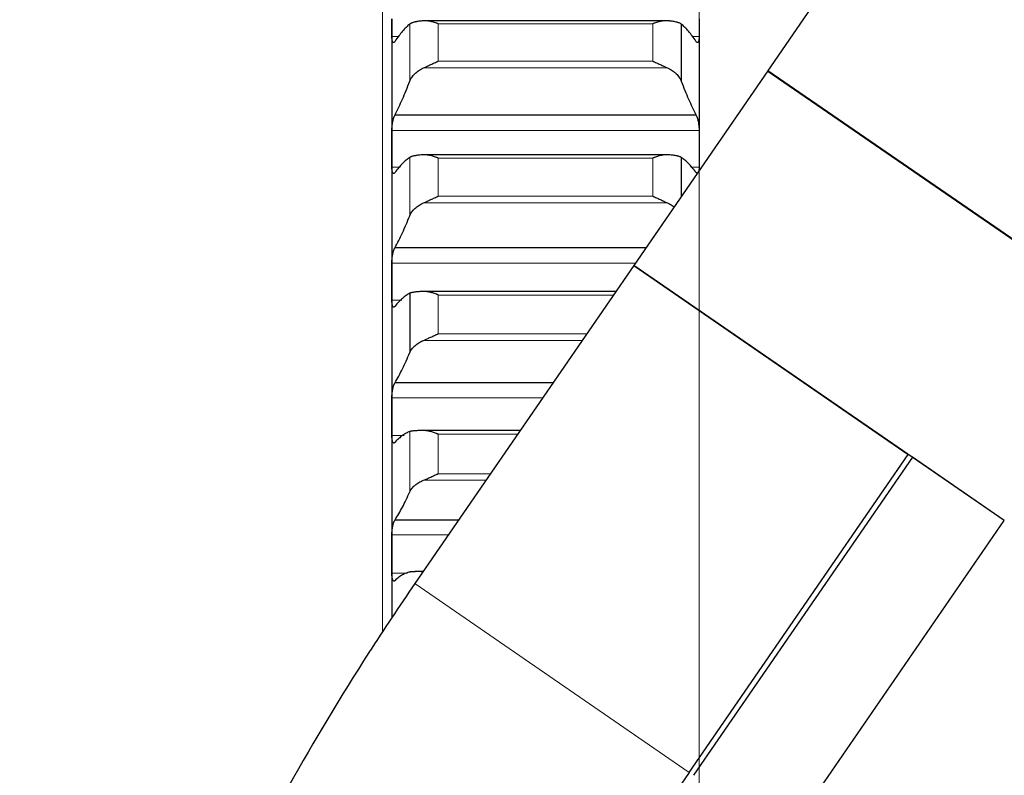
# Model space of a CAD drawing. Header units: inches. Extents: x 0 to 20790, y -12 to 14700.
# Tile 315 of 359: x 13669 to 13835, y 9960 to 10088. Entities that reach past the tile are written whole.
import ezdxf

# ---------------------------------------------------------------- set-up
doc = ezdxf.new("R2010")
doc.units = ezdxf.units.IN
doc.layers.add('1', color=7, linetype='Continuous', true_color=0xffffff)
doc.layers.add('254', color=7, linetype='Continuous', true_color=0xffffff)
doc.styles.add('latin_extended', font='simplex.shx')
doc.dimstyles.get("Standard").update_dxf_attribs({"dimtxt": 0.18, "dimasz": 0.18, "dimexe": 0.18, "dimexo": 0.0625, "dimgap": 0.09, "dimtad": 0, "dimtih": 1, "dimtoh": 1, "dimdec": 4, "dimzin": 0, "dimdsep": 46, "dimtxsty": 'Standard', "dimcen": 0.09, "dimadec": 0, "dimazin": 0, "dimtfac": 1, "dimtdec": 4, "dimtofl": 0, "dimtmove": 0, "dimatfit": 3, "dimfxl": 1, "dimtolj": 1, "dimtzin": 0, "dimarcsym": 0})

# ---------------------------------------------------------------- blocks, each defined once
blk = doc.blocks.new('_U9')
at = {"layer": '254', "color": 3, "linetype": 'Continuous', "lineweight": 13, "transparency": 16777216}
for p, q in [((13783.74, 10241.58), (13783.74, 8251.96)), ((13623.74, 9754.96), (13623.74, 8251.96)), ((13623.74, 8286.96), (12556.24, 8286.96)), ((13501.24, 8286.96), (13378.74, 8286.96)), ((13783.74, 8286.96), (13623.74, 8286.96)), ((13906.24, 8286.96), (14028.74, 8286.96))]:
    blk.add_line(p, q, dxfattribs=at)
at = {"layer": '254', "color": 3, "transparency": 16777216}
for points in [[(13501.24, 8266.54), (13501.24, 8307.37), (13623.74, 8286.96)], [(13906.24, 8307.37), (13906.24, 8266.54), (13783.74, 8286.96)]]:
    blk.add_solid(points, dxfattribs=at)
at = {"layer": 'Defpoints', "color": 0, "transparency": 16777216}
for p in [(13783.74, 10276.58), (13623.74, 9789.96), (13623.74, 8286.96)]:
    blk.add_point(p, dxfattribs=at)
at = {"layer": '254', "color": 2, "lineweight": 13, "transparency": 16777216, "insert": (12617.49, 8674.87), "char_height": 122.5, "attachment_point": 1, "style": 'latin_extended'}
blk.add_mtext('\\A1;\\C2;Flywheel\\P\\C2;90-240', dxfattribs=at)

msp = doc.modelspace()

# ---------------------------------------------------------------- linework, layer by layer
at = {"layer": '1', "color": 110, "linetype": 'Continuous', "lineweight": 13}
for p, q in [((13730.14, 9984.076), (13730.14, 10404.958)), ((13734.766, 10086.902), (13734.766, 10077.225)), ((13739.596, 10086.941), (13775.884, 10086.941)), ((13739.596, 10086.941), (13739.596, 10080.623)), ((13775.884, 10086.941), (13775.884, 10080.623)), ((13731.742, 10084.804), (13732.968, 10084.804)), ((13782.512, 10084.804), (13783.737, 10084.804)), ((13739.596, 10080.623), (13775.884, 10080.623)), ((13737.108, 10079.482), (13778.371, 10079.482)), ((13731.742, 10068.859), (13783.737, 10068.859)), ((13734.766, 10064.33), (13734.766, 10054.459)), ((13739.596, 10064.202), (13775.884, 10064.202)), ((13739.596, 10064.202), (13739.596, 10057.757)), ((13775.884, 10064.202), (13775.884, 10057.757)), ((13731.742, 10062.7), (13733.171, 10062.7)), ((13782.309, 10062.7), (13783.737, 10062.7)), ((13739.596, 10057.757), (13775.884, 10057.757)), ((13737.108, 10056.623), (13778.371, 10056.623)), ((13731.742, 10046.436), (13772.982, 10046.436)), ((13731.742, 10040.16), (13733.441, 10040.16)), ((13739.596, 10041.024), (13769.257, 10041.024)), ((13739.596, 10041.024), (13739.596, 10034.462)), ((13739.596, 10034.462), (13764.742, 10034.462)), ((13737.108, 10033.338), (13763.969, 10033.338)), ((13731.742, 10023.602), (13757.269, 10023.602)), ((13731.742, 10017.219), (13733.823, 10017.219)), ((13734.766, 10017.904), (13734.766, 10007.693)), ((13739.596, 10017.443), (13753.031, 10017.443)), ((13739.596, 10017.443), (13739.596, 10010.776)), ((13739.596, 10010.776), (13748.443, 10010.776)), ((13737.108, 10009.662), (13747.677, 10009.662)), ((13731.742, 10000.394), (13741.3, 10000.394)), ((13731.742, 9993.914), (13734.401, 9993.914)), ((13735.628, 9992.153), (13782.072, 9960.193))]:
    msp.add_line(p, q, dxfattribs=at)
at = {"layer": '1', "color": 2, "linetype": 'Continuous', "lineweight": 25}
for p, q in [((13795.364, 10078.956), (13845.157, 10151.314)), ((13731.74, 10087.819), (13731.74, 10065.779)), ((13778.107, 10087.474), (13737.108, 10087.474)), ((13780.714, 10086.902), (13780.714, 10077.225)), ((13783.74, 10087.819), (13783.74, 10065.779)), ((13795.362, 10078.958), (13772.686, 10046.006)), ((13858.053, 10035.818), (13795.362, 10078.958)), ((13795.364, 10078.956), (13858.05, 10035.82)), ((13732.277, 10071.531), (13783.202, 10071.531)), ((13731.74, 10065.779), (13731.74, 10043.298)), ((13783.74, 10065.779), (13783.74, 10062.069)), ((13778.371, 10064.771), (13737.108, 10064.771)), ((13780.714, 10064.33), (13780.714, 10057.672)), ((13783.436, 10061.589), (13783.202, 10061.789)), ((13732.277, 10049.07), (13774.794, 10049.07)), ((13772.686, 10046.006), (13735.628, 9992.153)), ((13835.377, 10002.866), (13772.686, 10046.006)), ((13772.686, 10046.006), (13819.13, 10014.046)), ((13731.74, 10043.298), (13731.74, 10020.411)), ((13734.766, 10041.318), (13734.766, 10031.269)), ((13769.674, 10041.629), (13737.108, 10041.629)), ((13732.277, 10026.195), (13759.053, 10026.195)), ((13731.74, 10020.411), (13731.74, 9997.154)), ((13753.474, 10018.085), (13737.108, 10018.085)), ((13782.072, 9960.193), (13819.13, 10014.046)), ((13819.847, 10013.553), (13782.789, 9959.7)), ((13835.377, 10002.866), (13819.847, 10013.553)), ((13732.277, 10002.941), (13743.052, 10002.941)), ((13798.319, 9949.013), (13835.377, 10002.866)), ((13731.74, 9997.154), (13731.74, 9986.346)), ((13737.027, 9994.185), (13736.172, 9994.185))]:
    msp.add_line(p, q, dxfattribs=at)
msp.add_ellipse((13847.867, 9914.917), major_axis=(91.809, 133.417), ratio=0.4931559, start_param=1.5707963, end_param=2.519776, dxfattribs=at)
for points in [[(13731.742, 10084.804), (13731.741, 10085.809), (13731.74, 10086.814), (13731.74, 10087.819)], [(13734.766, 10086.902), (13734.562, 10086.736), (13734.153, 10086.366), (13733.533, 10085.697), (13732.908, 10084.915), (13732.488, 10084.317), (13732.277, 10084)], [(13783.202, 10084), (13782.991, 10084.317), (13782.571, 10084.915), (13781.947, 10085.697), (13781.327, 10086.366), (13780.918, 10086.736), (13780.714, 10086.902)], [(13783.74, 10087.819), (13783.74, 10086.814), (13783.739, 10085.809), (13783.737, 10084.804)], [(13732.277, 10071.531), (13732.488, 10071.941), (13732.908, 10072.794), (13733.533, 10074.169), (13734.153, 10075.641), (13734.562, 10076.686), (13734.766, 10077.225)], [(13780.714, 10077.225), (13780.918, 10076.686), (13781.327, 10075.641), (13781.947, 10074.169), (13782.571, 10072.794), (13782.991, 10071.941), (13783.202, 10071.531)], [(13731.74, 10065.779), (13731.74, 10066.806), (13731.741, 10067.832), (13731.742, 10068.859)], [(13783.737, 10068.859), (13783.739, 10067.832), (13783.74, 10066.806), (13783.74, 10065.779)], [(13731.742, 10062.7), (13731.741, 10063.727), (13731.74, 10064.753), (13731.74, 10065.779)], [(13783.74, 10065.779), (13783.74, 10064.753), (13783.739, 10063.727), (13783.737, 10062.7)], [(13734.766, 10064.33), (13734.562, 10064.195), (13734.153, 10063.887), (13733.533, 10063.309), (13732.908, 10062.616), (13732.488, 10062.077), (13732.277, 10061.789)], [(13783.202, 10061.789), (13782.991, 10062.077), (13782.571, 10062.616), (13781.947, 10063.309), (13781.327, 10063.887), (13780.918, 10064.195), (13780.714, 10064.33)], [(13732.277, 10049.07), (13732.488, 10049.453), (13732.908, 10050.252), (13733.533, 10051.55), (13734.153, 10052.946), (13734.562, 10053.944), (13734.766, 10054.459)], [(13731.74, 10043.298), (13731.74, 10044.344), (13731.741, 10045.39), (13731.742, 10046.436)], [(13731.742, 10040.16), (13731.741, 10041.206), (13731.74, 10042.252), (13731.74, 10043.298)], [(13734.766, 10041.318), (13734.562, 10041.215), (13734.153, 10040.968), (13733.533, 10040.482), (13732.908, 10039.881), (13732.488, 10039.402), (13732.277, 10039.143)], [(13732.277, 10026.195), (13732.488, 10026.55), (13732.908, 10027.294), (13733.533, 10028.512), (13734.153, 10029.831), (13734.562, 10030.778), (13734.766, 10031.269)], [(13731.74, 10020.411), (13731.74, 10021.474), (13731.741, 10022.538), (13731.742, 10023.602)], [(13731.742, 10017.219), (13731.741, 10018.283), (13731.74, 10019.347), (13731.74, 10020.411)], [(13734.766, 10017.904), (13734.562, 10017.832), (13734.153, 10017.648), (13733.533, 10017.255), (13732.908, 10016.745), (13732.488, 10016.327), (13732.277, 10016.098)], [(13732.277, 10002.941), (13732.488, 10003.267), (13732.908, 10003.955), (13733.533, 10005.091), (13734.153, 10006.331), (13734.562, 10007.227), (13734.766, 10007.693)], [(13731.74, 9997.154), (13731.74, 9998.234), (13731.741, 9999.314), (13731.742, 10000.394)], [(13731.742, 9993.914), (13731.741, 9994.994), (13731.74, 9996.074), (13731.74, 9997.154)], [(13734.766, 9994.125), (13734.562, 9994.084), (13734.153, 9993.963), (13733.533, 9993.664), (13732.908, 9993.246), (13732.488, 9992.889), (13732.277, 9992.691)]]:
    msp.add_open_spline(points, degree=3, dxfattribs=at)
for points, knots in [([(13737.108, 10087.464), (13736.963, 10087.452), (13736.823, 10087.438), (13736.554, 10087.408), (13736.296, 10087.375), (13736.06, 10087.337), (13735.919, 10087.311), (13735.891, 10087.306), (13735.836, 10087.295), (13735.809, 10087.29), (13735.729, 10087.273), (13735.677, 10087.262), (13735.528, 10087.227), (13735.435, 10087.202), (13735.263, 10087.15), (13735.184, 10087.122), (13735.076, 10087.079), (13735.042, 10087.064), (13734.993, 10087.041), (13734.977, 10087.033), (13734.946, 10087.018), (13734.931, 10087.01), (13734.859, 10086.97), (13734.809, 10086.937), (13734.766, 10086.902)], [0, 0, 0, 0, 0.125, 0.125, 0.25, 0.375, 0.375, 0.40625, 0.40625, 0.4375, 0.4375, 0.5, 0.5, 0.625, 0.625, 0.75, 0.75, 0.8125, 0.8125, 0.84375, 0.84375, 0.875, 0.875, 1, 1, 1, 1]), ([(13739.596, 10086.941), (13739.592, 10086.943), (13739.589, 10086.944), (13739.583, 10086.947), (13739.579, 10086.948), (13739.569, 10086.952), (13739.549, 10086.96), (13739.503, 10086.978), (13739.41, 10087.013), (13739.226, 10087.082), (13739.068, 10087.137), (13738.754, 10087.239), (13738.547, 10087.299), (13738.235, 10087.371), (13738.132, 10087.393), (13737.976, 10087.42), (13737.925, 10087.428), (13737.821, 10087.443), (13737.769, 10087.449), (13737.614, 10087.465), (13737.512, 10087.472), (13737.309, 10087.476), (13737.208, 10087.473), (13737.108, 10087.464)], [0, 0, 0, 0, 0.0039063, 0.0039063, 0.0078125, 0.0078125, 0.015625, 0.03125, 0.0625, 0.125, 0.25, 0.25, 0.5, 0.5, 0.625, 0.625, 0.6875, 0.6875, 0.75, 0.75, 0.875, 0.875, 1, 1, 1, 1]), ([(13778.371, 10087.464), (13778.272, 10087.473), (13778.172, 10087.476), (13777.97, 10087.472), (13777.869, 10087.466), (13777.665, 10087.445), (13777.563, 10087.43), (13777.356, 10087.394), (13777.252, 10087.373), (13777.042, 10087.324), (13776.937, 10087.297), (13776.727, 10087.238), (13776.622, 10087.205), (13776.412, 10087.137), (13776.307, 10087.1), (13776.149, 10087.043), (13776.069, 10087.013), (13775.977, 10086.978), (13775.93, 10086.96), (13775.91, 10086.952), (13775.897, 10086.947), (13775.891, 10086.944), (13775.884, 10086.941)], [0, 0, 0, 0, 0.125, 0.125, 0.25, 0.25, 0.375, 0.375, 0.5, 0.5, 0.625, 0.625, 0.75, 0.75, 0.875, 0.875, 0.9375, 0.96875, 0.984375, 0.9921875, 0.9921875, 1, 1, 1, 1]), ([(13780.714, 10086.902), (13780.671, 10086.937), (13780.621, 10086.97), (13780.506, 10087.033), (13780.377, 10087.094), (13780.22, 10087.149), (13780.09, 10087.188), (13780.045, 10087.201), (13779.975, 10087.22), (13779.951, 10087.226), (13779.903, 10087.238), (13779.878, 10087.244), (13779.753, 10087.273), (13779.542, 10087.317), (13779.307, 10087.355), (13779.06, 10087.391), (13778.93, 10087.407), (13778.76, 10087.426), (13778.726, 10087.43), (13778.657, 10087.437), (13778.552, 10087.448), (13778.444, 10087.458), (13778.371, 10087.464)], [0, 0, 0, 0, 0.125, 0.125, 0.25, 0.375, 0.375, 0.4375, 0.4375, 0.46875, 0.46875, 0.5, 0.5, 0.625, 0.75, 0.75, 0.875, 0.875, 0.90625, 0.90625, 0.9375, 1, 1, 1, 1]), ([(13732.277, 10084), (13732.243, 10083.939), (13732.209, 10083.89), (13732.159, 10083.833), (13732.142, 10083.817), (13732.117, 10083.798), (13732.109, 10083.792), (13732.093, 10083.782), (13732.084, 10083.778), (13732.044, 10083.761), (13732.014, 10083.759), (13731.971, 10083.776), (13731.957, 10083.784), (13731.936, 10083.802), (13731.929, 10083.809), (13731.916, 10083.824), (13731.91, 10083.832), (13731.879, 10083.877), (13731.856, 10083.925), (13731.832, 10084), (13731.827, 10084.015), (13731.817, 10084.049), (13731.813, 10084.066), (13731.8, 10084.12), (13731.792, 10084.158), (13731.772, 10084.281), (13731.761, 10084.372), (13731.752, 10084.5), (13731.75, 10084.526), (13731.748, 10084.579), (13731.746, 10084.606), (13731.744, 10084.688), (13731.743, 10084.745), (13731.742, 10084.804)], [0, 0, 0, 0, 0.125, 0.125, 0.1875, 0.1875, 0.21875, 0.21875, 0.25, 0.25, 0.375, 0.375, 0.4375, 0.4375, 0.46875, 0.46875, 0.5, 0.5, 0.625, 0.625, 0.65625, 0.65625, 0.6875, 0.6875, 0.75, 0.75, 0.875, 0.875, 0.90625, 0.90625, 0.9375, 0.9375, 1, 1, 1, 1]), ([(13783.737, 10084.804), (13783.737, 10084.745), (13783.735, 10084.632), (13783.727, 10084.475), (13783.718, 10084.378), (13783.71, 10084.308), (13783.707, 10084.286), (13783.701, 10084.242), (13783.698, 10084.221), (13783.681, 10084.118), (13783.664, 10084.047), (13783.639, 10083.971), (13783.634, 10083.957), (13783.626, 10083.937), (13783.623, 10083.93), (13783.618, 10083.917), (13783.604, 10083.886), (13783.577, 10083.838), (13783.551, 10083.809), (13783.524, 10083.785), (13783.51, 10083.776), (13783.466, 10083.759), (13783.436, 10083.761), (13783.388, 10083.781), (13783.372, 10083.791), (13783.347, 10083.81), (13783.339, 10083.817), (13783.322, 10083.833), (13783.313, 10083.842), (13783.271, 10083.889), (13783.237, 10083.939), (13783.202, 10084)], [0, 0, 0, 0, 0.0625, 0.125, 0.1875, 0.1875, 0.21875, 0.21875, 0.25, 0.25, 0.375, 0.375, 0.40625, 0.40625, 0.421875, 0.421875, 0.4375, 0.5, 0.5625, 0.5625, 0.625, 0.625, 0.75, 0.75, 0.8125, 0.8125, 0.84375, 0.84375, 0.875, 0.875, 1, 1, 1, 1]), ([(13737.108, 10079.482), (13737.208, 10079.526), (13737.308, 10079.573), (13737.51, 10079.667), (13737.611, 10079.715), (13737.815, 10079.813), (13737.917, 10079.863), (13738.124, 10079.963), (13738.228, 10080.013), (13738.438, 10080.113), (13738.543, 10080.162), (13738.752, 10080.259), (13738.857, 10080.307), (13739.068, 10080.401), (13739.173, 10080.447), (13739.331, 10080.514), (13739.41, 10080.548), (13739.503, 10080.585), (13739.549, 10080.604), (13739.569, 10080.612), (13739.583, 10080.617), (13739.589, 10080.62), (13739.596, 10080.623)], [0, 0, 0, 0, 0.125, 0.125, 0.25, 0.25, 0.375, 0.375, 0.5, 0.5, 0.625, 0.625, 0.75, 0.75, 0.875, 0.875, 0.9375, 0.96875, 0.984375, 0.9921875, 0.9921875, 1, 1, 1, 1]), ([(13775.884, 10080.623), (13775.887, 10080.621), (13775.891, 10080.62), (13775.897, 10080.617), (13775.9, 10080.616), (13775.91, 10080.612), (13775.93, 10080.604), (13775.977, 10080.585), (13776.069, 10080.548), (13776.149, 10080.514), (13776.307, 10080.447), (13776.412, 10080.401), (13776.725, 10080.261), (13776.933, 10080.164), (13777.244, 10080.016), (13777.348, 10079.966), (13777.503, 10079.892), (13777.555, 10079.867), (13777.659, 10079.817), (13777.711, 10079.791), (13777.866, 10079.717), (13777.968, 10079.668), (13778.171, 10079.573), (13778.272, 10079.526), (13778.371, 10079.482)], [0, 0, 0, 0, 0.0039062, 0.0039062, 0.0078125, 0.0078125, 0.015625, 0.03125, 0.0625, 0.125, 0.125, 0.25, 0.25, 0.5, 0.5, 0.625, 0.625, 0.6875, 0.6875, 0.75, 0.75, 0.875, 0.875, 1, 1, 1, 1]), ([(13734.766, 10077.225), (13734.809, 10077.338), (13734.859, 10077.449), (13734.973, 10077.668), (13735.102, 10077.883), (13735.26, 10078.092), (13735.389, 10078.246), (13735.434, 10078.296), (13735.505, 10078.372), (13735.529, 10078.397), (13735.577, 10078.447), (13735.602, 10078.471), (13735.726, 10078.593), (13735.938, 10078.78), (13736.173, 10078.953), (13736.42, 10079.118), (13736.55, 10079.197), (13736.719, 10079.291), (13736.754, 10079.309), (13736.823, 10079.346), (13736.928, 10079.399), (13737.035, 10079.45), (13737.108, 10079.482)], [0, 0, 0, 0, 0.125, 0.125, 0.25, 0.375, 0.375, 0.4375, 0.4375, 0.46875, 0.46875, 0.5, 0.5, 0.625, 0.75, 0.75, 0.875, 0.875, 0.90625, 0.90625, 0.9375, 1, 1, 1, 1]), ([(13778.371, 10079.482), (13778.517, 10079.417), (13778.657, 10079.348), (13778.926, 10079.2), (13779.184, 10079.043), (13779.42, 10078.87), (13779.561, 10078.757), (13779.588, 10078.734), (13779.643, 10078.687), (13779.671, 10078.664), (13779.751, 10078.593), (13779.802, 10078.545), (13779.952, 10078.399), (13780.045, 10078.3), (13780.216, 10078.096), (13780.295, 10077.992), (13780.404, 10077.832), (13780.438, 10077.779), (13780.487, 10077.697), (13780.503, 10077.67), (13780.533, 10077.615), (13780.548, 10077.588), (13780.621, 10077.449), (13780.671, 10077.338), (13780.714, 10077.225)], [0, 0, 0, 0, 0.125, 0.125, 0.25, 0.375, 0.375, 0.40625, 0.40625, 0.4375, 0.4375, 0.5, 0.5, 0.625, 0.625, 0.75, 0.75, 0.8125, 0.8125, 0.84375, 0.84375, 0.875, 0.875, 1, 1, 1, 1]), ([(13731.742, 10068.859), (13731.743, 10068.918), (13731.745, 10069.04), (13731.753, 10069.228), (13731.762, 10069.357), (13731.77, 10069.455), (13731.772, 10069.488), (13731.779, 10069.554), (13731.782, 10069.587), (13731.799, 10069.751), (13731.816, 10069.882), (13731.841, 10070.044), (13731.846, 10070.077), (13731.854, 10070.125), (13731.857, 10070.142), (13731.862, 10070.174), (13731.876, 10070.254), (13731.903, 10070.394), (13731.929, 10070.515), (13731.956, 10070.632), (13731.97, 10070.69), (13732.014, 10070.859), (13732.044, 10070.964), (13732.092, 10071.109), (13732.108, 10071.155), (13732.133, 10071.221), (13732.141, 10071.243), (13732.158, 10071.285), (13732.166, 10071.305), (13732.209, 10071.404), (13732.243, 10071.473), (13732.277, 10071.531)], [0, 0, 0, 0, 0.0625, 0.125, 0.1875, 0.1875, 0.21875, 0.21875, 0.25, 0.25, 0.375, 0.375, 0.40625, 0.40625, 0.421875, 0.421875, 0.4375, 0.5, 0.5625, 0.5625, 0.625, 0.625, 0.75, 0.75, 0.8125, 0.8125, 0.84375, 0.84375, 0.875, 0.875, 1, 1, 1, 1]), ([(13783.202, 10071.531), (13783.237, 10071.473), (13783.271, 10071.404), (13783.321, 10071.287), (13783.338, 10071.245), (13783.363, 10071.179), (13783.371, 10071.156), (13783.387, 10071.11), (13783.395, 10071.086), (13783.435, 10070.964), (13783.466, 10070.86), (13783.509, 10070.693), (13783.523, 10070.636), (13783.544, 10070.547), (13783.55, 10070.516), (13783.563, 10070.456), (13783.57, 10070.425), (13783.601, 10070.272), (13783.623, 10070.145), (13783.648, 10069.983), (13783.653, 10069.951), (13783.662, 10069.885), (13783.667, 10069.852), (13783.68, 10069.753), (13783.687, 10069.687), (13783.708, 10069.491), (13783.719, 10069.361), (13783.728, 10069.2), (13783.729, 10069.168), (13783.732, 10069.105), (13783.733, 10069.073), (13783.736, 10068.98), (13783.737, 10068.918), (13783.737, 10068.859)], [0, 0, 0, 0, 0.125, 0.125, 0.1875, 0.1875, 0.21875, 0.21875, 0.25, 0.25, 0.375, 0.375, 0.4375, 0.4375, 0.46875, 0.46875, 0.5, 0.5, 0.625, 0.625, 0.65625, 0.65625, 0.6875, 0.6875, 0.75, 0.75, 0.875, 0.875, 0.90625, 0.90625, 0.9375, 0.9375, 1, 1, 1, 1]), ([(13737.108, 10064.766), (13736.963, 10064.757), (13736.823, 10064.747), (13736.554, 10064.725), (13736.296, 10064.7), (13736.06, 10064.672), (13735.919, 10064.652), (13735.891, 10064.648), (13735.836, 10064.64), (13735.809, 10064.636), (13735.729, 10064.623), (13735.677, 10064.615), (13735.528, 10064.588), (13735.435, 10064.568), (13735.263, 10064.528), (13735.184, 10064.506), (13735.076, 10064.472), (13735.042, 10064.46), (13734.993, 10064.442), (13734.977, 10064.436), (13734.946, 10064.423), (13734.931, 10064.417), (13734.859, 10064.385), (13734.809, 10064.358), (13734.766, 10064.33)], [0, 0, 0, 0, 0.125, 0.125, 0.25, 0.375, 0.375, 0.40625, 0.40625, 0.4375, 0.4375, 0.5, 0.5, 0.625, 0.625, 0.75, 0.75, 0.8125, 0.8125, 0.84375, 0.84375, 0.875, 0.875, 1, 1, 1, 1]), ([(13739.596, 10064.202), (13739.592, 10064.203), (13739.589, 10064.205), (13739.583, 10064.207), (13739.579, 10064.209), (13739.569, 10064.213), (13739.549, 10064.221), (13739.503, 10064.239), (13739.41, 10064.276), (13739.226, 10064.346), (13739.068, 10064.403), (13738.754, 10064.509), (13738.547, 10064.572), (13738.235, 10064.649), (13738.132, 10064.673), (13737.976, 10064.703), (13737.925, 10064.712), (13737.821, 10064.728), (13737.769, 10064.736), (13737.614, 10064.755), (13737.512, 10064.764), (13737.309, 10064.772), (13737.208, 10064.772), (13737.108, 10064.766)], [0, 0, 0, 0, 0.0039063, 0.0039063, 0.0078125, 0.0078125, 0.015625, 0.03125, 0.0625, 0.125, 0.25, 0.25, 0.5, 0.5, 0.625, 0.625, 0.6875, 0.6875, 0.75, 0.75, 0.875, 0.875, 1, 1, 1, 1]), ([(13778.371, 10064.766), (13778.272, 10064.772), (13778.172, 10064.772), (13777.97, 10064.764), (13777.869, 10064.755), (13777.665, 10064.73), (13777.563, 10064.714), (13777.356, 10064.674), (13777.252, 10064.651), (13777.042, 10064.599), (13776.937, 10064.57), (13776.727, 10064.508), (13776.622, 10064.474), (13776.412, 10064.403), (13776.307, 10064.365), (13776.149, 10064.306), (13776.069, 10064.276), (13775.977, 10064.239), (13775.93, 10064.221), (13775.91, 10064.213), (13775.897, 10064.207), (13775.891, 10064.205), (13775.884, 10064.202)], [0, 0, 0, 0, 0.125, 0.125, 0.25, 0.25, 0.375, 0.375, 0.5, 0.5, 0.625, 0.625, 0.75, 0.75, 0.875, 0.875, 0.9375, 0.96875, 0.984375, 0.9921875, 0.9921875, 1, 1, 1, 1]), ([(13780.714, 10064.33), (13780.671, 10064.358), (13780.621, 10064.385), (13780.506, 10064.435), (13780.377, 10064.484), (13780.22, 10064.527), (13780.09, 10064.558), (13780.045, 10064.568), (13779.975, 10064.582), (13779.951, 10064.587), (13779.903, 10064.596), (13779.878, 10064.601), (13779.753, 10064.623), (13779.542, 10064.657), (13779.307, 10064.686), (13779.06, 10064.712), (13778.93, 10064.724), (13778.76, 10064.738), (13778.726, 10064.741), (13778.657, 10064.746), (13778.552, 10064.754), (13778.444, 10064.761), (13778.371, 10064.766)], [0, 0, 0, 0, 0.125, 0.125, 0.25, 0.375, 0.375, 0.4375, 0.4375, 0.46875, 0.46875, 0.5, 0.5, 0.625, 0.75, 0.75, 0.875, 0.875, 0.90625, 0.90625, 0.9375, 1, 1, 1, 1]), ([(13732.277, 10061.789), (13732.243, 10061.733), (13732.209, 10061.688), (13732.159, 10061.639), (13732.142, 10061.626), (13732.117, 10061.61), (13732.109, 10061.606), (13732.093, 10061.598), (13732.084, 10061.595), (13732.044, 10061.584), (13732.014, 10061.588), (13731.971, 10061.612), (13731.957, 10061.624), (13731.936, 10061.645), (13731.929, 10061.653), (13731.916, 10061.671), (13731.91, 10061.68), (13731.879, 10061.731), (13731.856, 10061.784), (13731.832, 10061.865), (13731.827, 10061.881), (13731.817, 10061.917), (13731.813, 10061.935), (13731.8, 10061.992), (13731.792, 10062.033), (13731.772, 10062.162), (13731.761, 10062.257), (13731.752, 10062.388), (13731.75, 10062.415), (13731.748, 10062.47), (13731.746, 10062.498), (13731.744, 10062.582), (13731.743, 10062.64), (13731.742, 10062.7)], [0, 0, 0, 0, 0.125, 0.125, 0.1875, 0.1875, 0.21875, 0.21875, 0.25, 0.25, 0.375, 0.375, 0.4375, 0.4375, 0.46875, 0.46875, 0.5, 0.5, 0.625, 0.625, 0.65625, 0.65625, 0.6875, 0.6875, 0.75, 0.75, 0.875, 0.875, 0.90625, 0.90625, 0.9375, 0.9375, 1, 1, 1, 1]), ([(13783.737, 10062.7), (13783.737, 10062.64), (13783.735, 10062.525), (13783.727, 10062.363), (13783.718, 10062.262), (13783.71, 10062.19), (13783.707, 10062.166), (13783.701, 10062.121), (13783.698, 10062.098), (13783.686, 10062.024), (13783.676, 10061.976), (13783.666, 10061.931)], [0, 0, 0, 0, 0.1915159, 0.3830317, 0.5745476, 0.5745476, 0.6703055, 0.6703055, 0.7660634, 0.7660634, 1, 1, 1, 1]), ([(13737.108, 10056.623), (13737.208, 10056.666), (13737.308, 10056.711), (13737.51, 10056.803), (13737.611, 10056.85), (13737.815, 10056.946), (13737.917, 10056.995), (13738.124, 10057.094), (13738.228, 10057.143), (13738.438, 10057.243), (13738.543, 10057.292), (13738.752, 10057.389), (13738.857, 10057.438), (13739.068, 10057.532), (13739.173, 10057.579), (13739.331, 10057.647), (13739.41, 10057.68), (13739.503, 10057.719), (13739.549, 10057.738), (13739.569, 10057.746), (13739.583, 10057.751), (13739.589, 10057.754), (13739.596, 10057.757)], [0, 0, 0, 0, 0.125, 0.125, 0.25, 0.25, 0.375, 0.375, 0.5, 0.5, 0.625, 0.625, 0.75, 0.75, 0.875, 0.875, 0.9375, 0.96875, 0.984375, 0.9921875, 0.9921875, 1, 1, 1, 1]), ([(13775.884, 10057.757), (13775.887, 10057.755), (13775.891, 10057.754), (13775.897, 10057.751), (13775.9, 10057.75), (13775.91, 10057.746), (13775.93, 10057.738), (13775.977, 10057.719), (13776.069, 10057.68), (13776.149, 10057.647), (13776.307, 10057.579), (13776.412, 10057.532), (13776.725, 10057.391), (13776.933, 10057.294), (13777.244, 10057.147), (13777.348, 10057.097), (13777.503, 10057.023), (13777.555, 10056.999), (13777.659, 10056.949), (13777.711, 10056.925), (13777.866, 10056.852), (13777.968, 10056.804), (13778.171, 10056.711), (13778.272, 10056.666), (13778.371, 10056.623)], [0, 0, 0, 0, 0.0039063, 0.0039063, 0.0078125, 0.0078125, 0.015625, 0.03125, 0.0625, 0.125, 0.125, 0.25, 0.25, 0.5, 0.5, 0.625, 0.625, 0.6875, 0.6875, 0.75, 0.75, 0.875, 0.875, 1, 1, 1, 1]), ([(13734.766, 10054.459), (13734.809, 10054.567), (13734.859, 10054.673), (13734.973, 10054.882), (13735.102, 10055.089), (13735.26, 10055.289), (13735.389, 10055.436), (13735.434, 10055.485), (13735.505, 10055.557), (13735.529, 10055.581), (13735.577, 10055.629), (13735.602, 10055.652), (13735.726, 10055.769), (13735.938, 10055.949), (13736.173, 10056.115), (13736.42, 10056.274), (13736.55, 10056.35), (13736.719, 10056.44), (13736.754, 10056.457), (13736.823, 10056.492), (13736.928, 10056.544), (13737.035, 10056.592), (13737.108, 10056.623)], [0, 0, 0, 0, 0.125, 0.125, 0.25, 0.375, 0.375, 0.4375, 0.4375, 0.46875, 0.46875, 0.5, 0.5, 0.625, 0.75, 0.75, 0.875, 0.875, 0.90625, 0.90625, 0.9375, 1, 1, 1, 1]), ([(13778.371, 10056.623), (13778.517, 10056.561), (13778.657, 10056.494), (13778.926, 10056.352), (13779.184, 10056.202), (13779.42, 10056.035), (13779.535, 10055.946), (13779.537, 10055.945), (13779.539, 10055.943)], [0, 0, 0, 0, 0.3311532, 0.3311532, 0.6623065, 0.9934597, 0.9934597, 1, 1, 1, 1]), ([(13731.742, 10046.436), (13731.743, 10046.497), (13731.745, 10046.62), (13731.753, 10046.811), (13731.762, 10046.941), (13731.77, 10047.039), (13731.772, 10047.072), (13731.779, 10047.139), (13731.782, 10047.172), (13731.799, 10047.336), (13731.816, 10047.467), (13731.841, 10047.628), (13731.846, 10047.66), (13731.854, 10047.708), (13731.857, 10047.724), (13731.862, 10047.756), (13731.876, 10047.835), (13731.903, 10047.974), (13731.929, 10048.093), (13731.956, 10048.208), (13731.97, 10048.265), (13732.014, 10048.43), (13732.044, 10048.531), (13732.092, 10048.671), (13732.108, 10048.715), (13732.133, 10048.779), (13732.141, 10048.799), (13732.158, 10048.839), (13732.166, 10048.859), (13732.209, 10048.952), (13732.243, 10049.017), (13732.277, 10049.07)], [0, 0, 0, 0, 0.0625, 0.125, 0.1875, 0.1875, 0.21875, 0.21875, 0.25, 0.25, 0.375, 0.375, 0.40625, 0.40625, 0.421875, 0.421875, 0.4375, 0.5, 0.5625, 0.5625, 0.625, 0.625, 0.75, 0.75, 0.8125, 0.8125, 0.84375, 0.84375, 0.875, 0.875, 1, 1, 1, 1]), ([(13732.277, 10039.143), (13732.243, 10039.091), (13732.209, 10039.052), (13732.159, 10039.01), (13732.142, 10038.999), (13732.117, 10038.987), (13732.109, 10038.984), (13732.093, 10038.979), (13732.084, 10038.978), (13732.044, 10038.973), (13732.014, 10038.982), (13731.971, 10039.014), (13731.957, 10039.028), (13731.936, 10039.053), (13731.929, 10039.062), (13731.916, 10039.082), (13731.91, 10039.093), (13731.879, 10039.15), (13731.856, 10039.208), (13731.832, 10039.294), (13731.827, 10039.312), (13731.817, 10039.349), (13731.813, 10039.369), (13731.8, 10039.429), (13731.792, 10039.472), (13731.772, 10039.606), (13731.761, 10039.705), (13731.752, 10039.841), (13731.75, 10039.868), (13731.748, 10039.924), (13731.746, 10039.953), (13731.744, 10040.04), (13731.743, 10040.099), (13731.742, 10040.16)], [0, 0, 0, 0, 0.125, 0.125, 0.1875, 0.1875, 0.21875, 0.21875, 0.25, 0.25, 0.375, 0.375, 0.4375, 0.4375, 0.46875, 0.46875, 0.5, 0.5, 0.625, 0.625, 0.65625, 0.65625, 0.6875, 0.6875, 0.75, 0.75, 0.875, 0.875, 0.90625, 0.90625, 0.9375, 0.9375, 1, 1, 1, 1]), ([(13737.108, 10041.627), (13736.963, 10041.621), (13736.823, 10041.615), (13736.554, 10041.601), (13736.296, 10041.586), (13736.06, 10041.567), (13735.919, 10041.554), (13735.891, 10041.551), (13735.836, 10041.545), (13735.809, 10041.542), (13735.729, 10041.534), (13735.677, 10041.528), (13735.528, 10041.509), (13735.435, 10041.495), (13735.263, 10041.466), (13735.184, 10041.45), (13735.076, 10041.425), (13735.042, 10041.416), (13734.993, 10041.403), (13734.977, 10041.398), (13734.946, 10041.389), (13734.931, 10041.384), (13734.859, 10041.36), (13734.809, 10041.34), (13734.766, 10041.318)], [0, 0, 0, 0, 0.125, 0.125, 0.25, 0.375, 0.375, 0.40625, 0.40625, 0.4375, 0.4375, 0.5, 0.5, 0.625, 0.625, 0.75, 0.75, 0.8125, 0.8125, 0.84375, 0.84375, 0.875, 0.875, 1, 1, 1, 1]), ([(13739.596, 10041.024), (13739.592, 10041.025), (13739.589, 10041.026), (13739.583, 10041.029), (13739.579, 10041.03), (13739.569, 10041.034), (13739.549, 10041.043), (13739.503, 10041.062), (13739.41, 10041.099), (13739.226, 10041.171), (13739.068, 10041.229), (13738.754, 10041.339), (13738.547, 10041.405), (13738.235, 10041.487), (13738.132, 10041.512), (13737.976, 10041.545), (13737.925, 10041.555), (13737.821, 10041.574), (13737.769, 10041.583), (13737.614, 10041.605), (13737.512, 10041.616), (13737.309, 10041.629), (13737.208, 10041.631), (13737.108, 10041.627)], [0, 0, 0, 0, 0.0039062, 0.0039062, 0.0078125, 0.0078125, 0.015625, 0.03125, 0.0625, 0.125, 0.25, 0.25, 0.5, 0.5, 0.625, 0.625, 0.6875, 0.6875, 0.75, 0.75, 0.875, 0.875, 1, 1, 1, 1]), ([(13737.108, 10033.338), (13737.208, 10033.379), (13737.308, 10033.422), (13737.51, 10033.511), (13737.611, 10033.557), (13737.815, 10033.651), (13737.917, 10033.7), (13738.124, 10033.797), (13738.228, 10033.846), (13738.438, 10033.945), (13738.543, 10033.994), (13738.752, 10034.091), (13738.857, 10034.139), (13739.068, 10034.234), (13739.173, 10034.281), (13739.331, 10034.35), (13739.41, 10034.384), (13739.503, 10034.423), (13739.549, 10034.443), (13739.569, 10034.451), (13739.583, 10034.457), (13739.589, 10034.459), (13739.596, 10034.462)], [0, 0, 0, 0, 0.125, 0.125, 0.25, 0.25, 0.375, 0.375, 0.5, 0.5, 0.625, 0.625, 0.75, 0.75, 0.875, 0.875, 0.9375, 0.96875, 0.984375, 0.9921875, 0.9921875, 1, 1, 1, 1]), ([(13734.766, 10031.269), (13734.809, 10031.372), (13734.859, 10031.473), (13734.973, 10031.673), (13735.102, 10031.869), (13735.26, 10032.06), (13735.389, 10032.201), (13735.434, 10032.248), (13735.505, 10032.317), (13735.529, 10032.34), (13735.577, 10032.386), (13735.602, 10032.408), (13735.726, 10032.52), (13735.938, 10032.692), (13736.173, 10032.851), (13736.42, 10033.003), (13736.55, 10033.075), (13736.719, 10033.162), (13736.754, 10033.179), (13736.823, 10033.212), (13736.928, 10033.261), (13737.035, 10033.308), (13737.108, 10033.338)], [0, 0, 0, 0, 0.125, 0.125, 0.25, 0.375, 0.375, 0.4375, 0.4375, 0.46875, 0.46875, 0.5, 0.5, 0.625, 0.75, 0.75, 0.875, 0.875, 0.90625, 0.90625, 0.9375, 1, 1, 1, 1]), ([(13731.742, 10023.602), (13731.743, 10023.664), (13731.745, 10023.789), (13731.753, 10023.982), (13731.762, 10024.113), (13731.77, 10024.212), (13731.772, 10024.245), (13731.779, 10024.311), (13731.782, 10024.344), (13731.799, 10024.509), (13731.816, 10024.639), (13731.841, 10024.799), (13731.846, 10024.831), (13731.854, 10024.878), (13731.857, 10024.894), (13731.862, 10024.926), (13731.876, 10025.004), (13731.903, 10025.141), (13731.929, 10025.257), (13731.956, 10025.37), (13731.97, 10025.425), (13732.014, 10025.586), (13732.044, 10025.684), (13732.092, 10025.819), (13732.108, 10025.861), (13732.133, 10025.922), (13732.141, 10025.941), (13732.158, 10025.979), (13732.166, 10025.998), (13732.209, 10026.086), (13732.243, 10026.146), (13732.277, 10026.195)], [0, 0, 0, 0, 0.0625, 0.125, 0.1875, 0.1875, 0.21875, 0.21875, 0.25, 0.25, 0.375, 0.375, 0.40625, 0.40625, 0.421875, 0.421875, 0.4375, 0.5, 0.5625, 0.5625, 0.625, 0.625, 0.75, 0.75, 0.8125, 0.8125, 0.84375, 0.84375, 0.875, 0.875, 1, 1, 1, 1]), ([(13732.277, 10016.098), (13732.243, 10016.051), (13732.209, 10016.016), (13732.159, 10015.982), (13732.142, 10015.974), (13732.117, 10015.966), (13732.109, 10015.964), (13732.093, 10015.962), (13732.084, 10015.961), (13732.044, 10015.963), (13732.014, 10015.977), (13731.971, 10016.017), (13731.957, 10016.033), (13731.936, 10016.062), (13731.929, 10016.073), (13731.916, 10016.095), (13731.91, 10016.107), (13731.879, 10016.17), (13731.856, 10016.232), (13731.832, 10016.324), (13731.827, 10016.343), (13731.817, 10016.383), (13731.813, 10016.403), (13731.8, 10016.467), (13731.792, 10016.511), (13731.772, 10016.652), (13731.761, 10016.754), (13731.752, 10016.893), (13731.75, 10016.921), (13731.748, 10016.979), (13731.746, 10017.008), (13731.744, 10017.097), (13731.743, 10017.157), (13731.742, 10017.219)], [0, 0, 0, 0, 0.125, 0.125, 0.1875, 0.1875, 0.21875, 0.21875, 0.25, 0.25, 0.375, 0.375, 0.4375, 0.4375, 0.46875, 0.46875, 0.5, 0.5, 0.625, 0.625, 0.65625, 0.65625, 0.6875, 0.6875, 0.75, 0.75, 0.875, 0.875, 0.90625, 0.90625, 0.9375, 0.9375, 1, 1, 1, 1]), ([(13737.108, 10018.085), (13736.963, 10018.083), (13736.823, 10018.081), (13736.554, 10018.075), (13736.296, 10018.068), (13736.06, 10018.059), (13735.919, 10018.052), (13735.891, 10018.05), (13735.836, 10018.048), (13735.809, 10018.046), (13735.729, 10018.041), (13735.677, 10018.038), (13735.528, 10018.027), (13735.435, 10018.019), (13735.263, 10018.002), (13735.184, 10017.992), (13735.076, 10017.976), (13735.042, 10017.97), (13734.993, 10017.961), (13734.977, 10017.958), (13734.946, 10017.952), (13734.931, 10017.949), (13734.859, 10017.933), (13734.809, 10017.919), (13734.766, 10017.904)], [0, 0, 0, 0, 0.125, 0.125, 0.25, 0.375, 0.375, 0.40625, 0.40625, 0.4375, 0.4375, 0.5, 0.5, 0.625, 0.625, 0.75, 0.75, 0.8125, 0.8125, 0.84375, 0.84375, 0.875, 0.875, 1, 1, 1, 1]), ([(13739.596, 10017.443), (13739.592, 10017.444), (13739.589, 10017.446), (13739.583, 10017.449), (13739.579, 10017.45), (13739.569, 10017.454), (13739.549, 10017.462), (13739.503, 10017.482), (13739.41, 10017.52), (13739.331, 10017.551), (13739.173, 10017.613), (13739.068, 10017.653), (13738.754, 10017.767), (13738.547, 10017.835), (13738.235, 10017.923), (13738.132, 10017.949), (13737.976, 10017.985), (13737.925, 10017.996), (13737.821, 10018.017), (13737.769, 10018.026), (13737.614, 10018.052), (13737.512, 10018.065), (13737.309, 10018.082), (13737.208, 10018.087), (13737.108, 10018.085)], [0, 0, 0, 0, 0.0039063, 0.0039063, 0.0078125, 0.0078125, 0.015625, 0.03125, 0.0625, 0.125, 0.125, 0.25, 0.25, 0.5, 0.5, 0.625, 0.625, 0.6875, 0.6875, 0.75, 0.75, 0.875, 0.875, 1, 1, 1, 1]), ([(13737.108, 10009.662), (13737.208, 10009.701), (13737.308, 10009.743), (13737.51, 10009.829), (13737.611, 10009.874), (13737.815, 10009.966), (13737.917, 10010.014), (13738.124, 10010.109), (13738.228, 10010.158), (13738.438, 10010.256), (13738.543, 10010.305), (13738.752, 10010.402), (13738.857, 10010.45), (13739.068, 10010.546), (13739.173, 10010.593), (13739.331, 10010.662), (13739.41, 10010.697), (13739.503, 10010.736), (13739.549, 10010.756), (13739.569, 10010.765), (13739.583, 10010.77), (13739.589, 10010.773), (13739.596, 10010.776)], [0, 0, 0, 0, 0.125, 0.125, 0.25, 0.25, 0.375, 0.375, 0.5, 0.5, 0.625, 0.625, 0.75, 0.75, 0.875, 0.875, 0.9375, 0.96875, 0.984375, 0.9921875, 0.9921875, 1, 1, 1, 1]), ([(13734.766, 10007.693), (13734.809, 10007.79), (13734.859, 10007.886), (13734.973, 10008.076), (13735.102, 10008.263), (13735.26, 10008.445), (13735.389, 10008.579), (13735.434, 10008.623), (13735.505, 10008.689), (13735.529, 10008.711), (13735.577, 10008.754), (13735.602, 10008.775), (13735.726, 10008.882), (13735.938, 10009.046), (13736.173, 10009.197), (13736.42, 10009.343), (13736.55, 10009.412), (13736.719, 10009.494), (13736.754, 10009.51), (13736.823, 10009.542), (13736.928, 10009.589), (13737.035, 10009.634), (13737.108, 10009.662)], [0, 0, 0, 0, 0.125, 0.125, 0.25, 0.375, 0.375, 0.4375, 0.4375, 0.46875, 0.46875, 0.5, 0.5, 0.625, 0.75, 0.75, 0.875, 0.875, 0.90625, 0.90625, 0.9375, 1, 1, 1, 1]), ([(13731.742, 10000.394), (13731.743, 10000.457), (13731.745, 10000.584), (13731.753, 10000.778), (13731.762, 10000.909), (13731.77, 10001.009), (13731.772, 10001.042), (13731.779, 10001.109), (13731.782, 10001.142), (13731.799, 10001.306), (13731.816, 10001.435), (13731.841, 10001.594), (13731.846, 10001.625), (13731.854, 10001.672), (13731.857, 10001.688), (13731.862, 10001.719), (13731.876, 10001.797), (13731.903, 10001.931), (13731.929, 10002.045), (13731.956, 10002.155), (13731.97, 10002.209), (13732.014, 10002.366), (13732.044, 10002.46), (13732.092, 10002.589), (13732.108, 10002.629), (13732.133, 10002.687), (13732.141, 10002.706), (13732.158, 10002.741), (13732.166, 10002.759), (13732.209, 10002.842), (13732.243, 10002.897), (13732.277, 10002.941)], [0, 0, 0, 0, 0.0625, 0.125, 0.1875, 0.1875, 0.21875, 0.21875, 0.25, 0.25, 0.375, 0.375, 0.40625, 0.40625, 0.421875, 0.421875, 0.4375, 0.5, 0.5625, 0.5625, 0.625, 0.625, 0.75, 0.75, 0.8125, 0.8125, 0.84375, 0.84375, 0.875, 0.875, 1, 1, 1, 1]), ([(13732.277, 9992.691), (13732.243, 9992.649), (13732.209, 9992.619), (13732.159, 9992.592), (13732.142, 9992.586), (13732.117, 9992.582), (13732.109, 9992.582), (13732.093, 9992.582), (13732.084, 9992.583), (13732.044, 9992.591), (13732.014, 9992.61), (13731.971, 9992.657), (13731.957, 9992.676), (13731.936, 9992.709), (13731.929, 9992.721), (13731.916, 9992.746), (13731.91, 9992.759), (13731.879, 9992.828), (13731.856, 9992.895), (13731.832, 9992.992), (13731.827, 9993.012), (13731.817, 9993.053), (13731.813, 9993.075), (13731.8, 9993.142), (13731.792, 9993.188), (13731.772, 9993.334), (13731.761, 9993.439), (13731.752, 9993.582), (13731.75, 9993.611), (13731.748, 9993.67), (13731.746, 9993.699), (13731.744, 9993.79), (13731.743, 9993.851), (13731.742, 9993.914)], [0, 0, 0, 0, 0.125, 0.125, 0.1875, 0.1875, 0.21875, 0.21875, 0.25, 0.25, 0.375, 0.375, 0.4375, 0.4375, 0.46875, 0.46875, 0.5, 0.5, 0.625, 0.625, 0.65625, 0.65625, 0.6875, 0.6875, 0.75, 0.75, 0.875, 0.875, 0.90625, 0.90625, 0.9375, 0.9375, 1, 1, 1, 1]), ([(13737.108, 9994.178), (13736.963, 9994.18), (13736.823, 9994.181), (13736.554, 9994.183), (13736.296, 9994.185), (13736.06, 9994.185), (13735.919, 9994.185), (13735.891, 9994.185), (13735.836, 9994.184), (13735.809, 9994.184), (13735.729, 9994.184), (13735.677, 9994.183), (13735.528, 9994.18), (13735.435, 9994.178), (13735.263, 9994.172), (13735.184, 9994.168), (13735.076, 9994.161), (13735.042, 9994.159), (13734.993, 9994.155), (13734.977, 9994.153), (13734.946, 9994.15), (13734.931, 9994.149), (13734.859, 9994.141), (13734.809, 9994.133), (13734.766, 9994.125)], [0, 0, 0, 0, 0.125, 0.125, 0.25, 0.375, 0.375, 0.40625, 0.40625, 0.4375, 0.4375, 0.5, 0.5, 0.625, 0.625, 0.75, 0.75, 0.8125, 0.8125, 0.84375, 0.84375, 0.875, 0.875, 1, 1, 1, 1]), ([(13735.628, 9992.153), (13732.971, 9988.292), (13725.509, 9977.072), (13714.042, 9957.99), (13702.019, 9934.887), (13691.696, 9911.511), (13683.222, 9888.095), (13676.74, 9864.847), (13672.401, 9841.965), (13670.856, 9824.903), (13670.691, 9815.487), (13670.69, 9813.32)], [0, 0, 0, 0, 0.0667976, 0.1925396, 0.3185495, 0.4450148, 0.5721927, 0.7003566, 0.8297688, 0.9605836, 1, 1, 1, 1])]:
    msp.add_open_spline(points, degree=3, knots=knots, dxfattribs=at)

# ---------------------------------------------------------------- dimensions: what is measured, and where the dimension line sits
at = {"layer": '254', "color": 2, "linetype": 'Continuous', "lineweight": 13}
dim = msp.add_linear_dim(base=(13623.74, 8286.958), p1=(13783.74, 10276.58), p2=(13623.74, 9789.958), text='\\C2;Flywheel\\P\\C2;90-240', dimstyle='Standard', override={"dimscale": 35, "dimtxt": 3.5, "dimasz": 3.5, "dimexe": 1, "dimexo": 1, "dimgap": 1.75, "dimtad": 1, "dimtih": 1, "dimtoh": 0, "dimdec": 2, "dimlfac": 0.028571, "dimzin": 8, "dimdsep": 46, "dimlunit": 2, "dimpost": '', "dimtxsty": 'latin_extended', "dimsah": 1, "dimse1": 0, "dimse2": 0, "dimsd1": 0, "dimsd2": 0, "dimclrd": 3, "dimclre": 3, "dimclrt": 2, "dimtol": 0, "dimtm": -0.1, "dimtfac": 0.714286, "dimtdec": 3, "dimtofl": 1, "dimtmove": 0, "dimtzin": 8, "dimlwd": 13, "dimlwe": 13}, dxfattribs=at)
dim.commit()
dim.dimension.update_dxf_attribs({"geometry": '_U9', "text_midpoint": (12967.49, 8286.958), "dimtype": 160})

doc.saveas('drawing.dxf')
